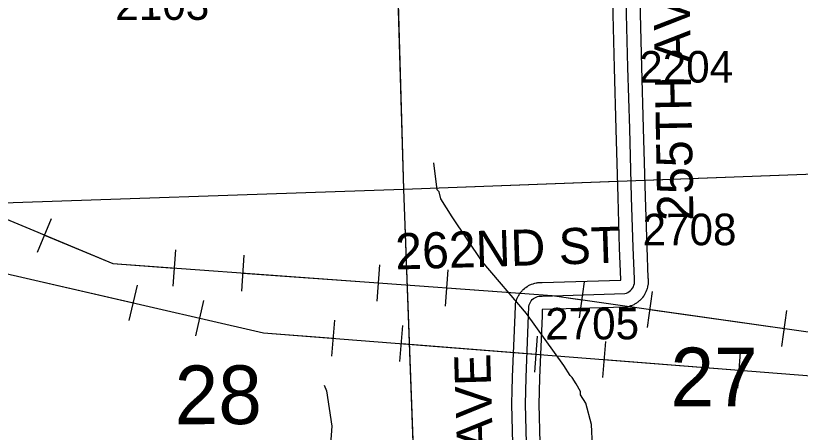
# Model space of a CAD drawing. Extents: x 128.7 to 185.5, y -21.4 to 12.6.
# Drawn here: x 148.442 to 150.182, y -11.798 to -10.875 of the extents above; entities that cross this region are included whole.
import ezdxf

# ---------------------------------------------------------------- set-up
doc = ezdxf.new("R2010")
doc.units = 0
for name, color, linetype in [('tdCoHydroRiver', 7, 'Continuous'), ('tdCoPipe', 7, 'Continuous'), ('tdCoSecRdNmbr', 7, 'Continuous'), ('tdCoSecRdTxt', 7, 'Continuous'), ('tdCoSecRteBand', 7, 'Continuous'), ('tdCoSecRteCL', 7, 'Continuous'), ('tdCoSectLine', 7, 'Continuous'), ('tdCoSectLinePart', 7, 'Continuous'), ('tdCoSectNmbr', 7, 'Continuous'), ('tdCoSurfGravel', 7, 'Continuous')]:
    doc.layers.add(name, color=color, linetype=linetype)

msp = doc.modelspace()

# ---------------------------------------------------------------- linework, layer by layer
at = {"layer": 'tdCoHydroRiver'}
for points in [[(149.7211, -11.8278), (149.7195, -11.7805), (149.7069, -11.7336), (149.6952, -11.715), (149.6949, -11.7072), (149.6849, -11.6901), (149.6765, -11.6762), (149.6716, -11.6717), (149.6582, -11.65), (149.5754, -11.5345), (149.4767, -11.4195), (149.4102, -11.3207), (149.3851, -11.2806), (149.3815, -11.2649), (149.3766, -11.2603), (149.3698, -11.2006)], [(149.1262, -11.6935), (149.1314, -11.7059), (149.1435, -11.7844), (149.1402, -11.824)]]:
    msp.add_lwpolyline(points, dxfattribs=at)
at = {"layer": 'tdCoPipe'}
for p, q in [((148.4907, -11.3984), (148.5217, -11.3241)), ((148.7915, -11.4742), (148.7974, -11.3938)), ((148.9433, -11.4852), (148.9491, -11.405)), ((149.2437, -11.507), (149.2495, -11.4266)), ((149.3954, -11.518), (149.4012, -11.4378)), ((149.6925, -11.5441), (149.7039, -11.4642)), ((148.694, -11.5501), (148.7119, -11.4718)), ((149.8431, -11.5654), (149.8545, -11.4858)), ((148.8417, -11.584), (148.8596, -11.5059)), ((150.1413, -11.6077), (150.1527, -11.5279)), ((149.1434, -11.6294), (149.1497, -11.5493)), ((149.2944, -11.6412), (149.3007, -11.5613)), ((149.5935, -11.6647), (149.5998, -11.5846)), ((149.7446, -11.6765), (149.7508, -11.5966)), ((150.0436, -11.7), (150.0499, -11.6199))]:
    msp.add_line(p, q, dxfattribs=at)
for points in [[(133.6945, 0.4089), (135.1153, -0.6342), (137.1324, -2.3792), (137.5288, -2.9528), (138.161, -3.328), (139.2218, -4.4833), (139.3397, -4.805), (140.8827, -6.1264), (141.2631, -6.6089), (142.2971, -8.0348), (142.3319, -8.2734), (143.9392, -9.367), (143.9927, -9.5975), (145.829, -10.533), (147.4283, -11.2406), (148.0149, -11.3532), (148.9915, -11.5772), (150.6773, -11.7094), (151.6631, -11.8649), (152.1578, -12.9549), (152.0489, -14.0003)], [(141.7836, -7.0033), (142.3273, -7.8596), (142.3925, -8.1335), (142.8785, -8.3933), (143.1849, -8.6984), (143.96, -9.2344), (144.0145, -9.2874), (144.0511, -9.4993), (144.1965, -9.5563), (144.4517, -9.5354), (144.51, -9.7346), (144.8087, -9.8976), (145.2095, -10.0919), (145.4764, -10.2643), (147.4123, -10.9894), (147.8261, -11.2583), (148.2617, -11.2593), (148.6573, -11.4241), (149.6319, -11.4948), (151.5237, -11.7631), (152.8427, -11.7734), (156.2861, -11.7117)], [(148.5062, -11.3611), (148.6573, -11.4241), (148.7945, -11.434)], [(148.4106, -11.4439), (148.703, -11.511)], [(148.9462, -11.445), (149.2466, -11.4668)], [(149.3983, -11.4778), (149.6319, -11.4948), (149.6982, -11.5042)], [(149.8488, -11.5255), (150.147, -11.5678)], [(148.8507, -11.5449), (148.9915, -11.5772), (149.1465, -11.5893)], [(149.2976, -11.6012), (149.5967, -11.6246)], [(149.7477, -11.6365), (150.0468, -11.6599)]]:
    msp.add_lwpolyline(points, dxfattribs=at)
at = {"layer": 'tdCoSecRteBand'}
for points in [[(149.545, -11.8224), (149.5427, -11.7359), (149.5427, -11.7351), (149.5427, -11.7343), (149.5435, -11.7062), (149.5442, -11.6755), (149.5442, -11.6752), (149.5442, -11.675), (149.5497, -11.5372), (149.5504, -11.5179), (149.5505, -11.5155), (149.551, -11.5131), (149.5517, -11.5097), (149.5521, -11.5078), (149.5527, -11.506), (149.5538, -11.5027), (149.5544, -11.5009), (149.5553, -11.4992), (149.5568, -11.4961), (149.5577, -11.4943), (149.5587, -11.4927), (149.5606, -11.4898), (149.5617, -11.4882), (149.563, -11.4868), (149.5652, -11.4842), (149.5665, -11.4827), (149.5679, -11.4814), (149.5705, -11.4791), (149.5719, -11.4778), (149.5735, -11.4768), (149.5764, -11.4748), (149.578, -11.4737), (149.5797, -11.4728), (149.5828, -11.4713), (149.5845, -11.4704), (149.5863, -11.4697), (149.5896, -11.4686), (149.5914, -11.4679), (149.5932, -11.4675), (149.5966, -11.4668), (149.5985, -11.4664), (149.6004, -11.4662), (149.6039, -11.4659), (149.6058, -11.4657), (149.6077, -11.4658), (149.6101, -11.4659), (149.7846, -11.4607), (149.7845, -11.4601), (149.7844, -11.4589), (149.7817, -11.3898), (149.7817, -11.3897), (149.7817, -11.3896), (149.7783, -11.2778), (149.7783, -11.2778), (149.7782, -11.2777), (149.7741, -11.1259), (149.7701, -10.99), (149.7701, -10.99), (149.7701, -10.9899), (149.7662, -10.8427)], [(149.8261, -10.8411), (149.8301, -10.9883), (149.834, -11.1241), (149.834, -11.1242), (149.834, -11.1242), (149.8382, -11.276), (149.8417, -11.3876), (149.8443, -11.4553), (149.8446, -11.4576), (149.8448, -11.4595), (149.8448, -11.4614), (149.8448, -11.465), (149.8448, -11.4668), (149.8446, -11.4687), (149.8441, -11.4722), (149.8438, -11.4741), (149.8434, -11.4759), (149.8425, -11.4794), (149.842, -11.4812), (149.8413, -11.4829), (149.84, -11.4862), (149.8393, -11.488), (149.8384, -11.4896), (149.8366, -11.4928), (149.8357, -11.4944), (149.8346, -11.4959), (149.8325, -11.4988), (149.8314, -11.5003), (149.8301, -11.5017), (149.8277, -11.5043), (149.8264, -11.5056), (149.8249, -11.5068), (149.8222, -11.5091), (149.8207, -11.5103), (149.8191, -11.5113), (149.8161, -11.5132), (149.8145, -11.5142), (149.8128, -11.515), (149.8096, -11.5165), (149.8079, -11.5173), (149.8061, -11.5179), (149.8027, -11.519), (149.7986, -11.5203), (149.7943, -11.5205), (149.6109, -11.5259), (149.6101, -11.5259), (149.6096, -11.5395), (149.6096, -11.5395), (149.6096, -11.5395), (149.6042, -11.6771), (149.6035, -11.7077), (149.6035, -11.7078), (149.6035, -11.7078), (149.6027, -11.7351), (149.6049, -11.8208)]]:
    msp.add_lwpolyline(points, dxfattribs=at)
at = {"layer": 'tdCoSecRteCL'}
msp.add_lwpolyline([(149.5749, -11.8217), (149.5727, -11.7351), (149.5735, -11.707), (149.5742, -11.6762), (149.5796, -11.5383), (149.5804, -11.5191), (149.5811, -11.5157), (149.5822, -11.5124), (149.5837, -11.5093), (149.5856, -11.5064), (149.5879, -11.5038), (149.5905, -11.5015), (149.5933, -11.4996), (149.5964, -11.498), (149.5997, -11.4968), (149.6031, -11.4961), (149.6065, -11.4958), (149.61, -11.4959), (149.7934, -11.4905), (149.7968, -11.4894), (149.8001, -11.4879), (149.8031, -11.486), (149.8058, -11.4837), (149.8083, -11.4811), (149.8104, -11.4782), (149.8121, -11.4751), (149.8134, -11.4718), (149.8143, -11.4683), (149.8148, -11.4648), (149.8148, -11.4612), (149.8144, -11.4577), (149.8117, -11.3886), (149.8082, -11.2769), (149.804, -11.125), (149.8001, -10.9891), (149.7962, -10.8419)], dxfattribs=at)
at = {"layer": 'tdCoSectLine'}
for points in [[(149.2733, -10.2563), (149.3021, -11.259)], [(149.3021, -11.259), (150.3134, -11.2212)], [(148.3054, -11.2929), (149.3021, -11.259)], [(149.3021, -11.259), (149.3393, -12.2617)]]:
    msp.add_lwpolyline(points, dxfattribs=at)
at = {"layer": 'tdCoSectLinePart'}
for points in [[(149.2885, -10.787), (149.3021, -11.259)], [(149.8368, -11.239), (150.3134, -11.2212)], [(149.3021, -11.259), (149.7769, -11.2413)], [(148.3054, -11.2929), (149.3021, -11.259)], [(149.3021, -11.259), (149.3382, -12.2318)]]:
    msp.add_lwpolyline(points, dxfattribs=at)
at = {"layer": 'tdCoSurfGravel'}
for points in [[(149.8083, -11.4811), (149.8104, -11.4782), (149.8121, -11.4751), (149.8134, -11.4718), (149.8143, -11.4683), (149.8148, -11.4648), (149.8148, -11.4612), (149.8144, -11.4577), (149.8117, -11.3886), (149.8082, -11.2769), (149.804, -11.125), (149.8001, -10.9891), (149.7962, -10.8419), (149.7931, -10.737)], [(149.5811, -11.5157), (149.5822, -11.5124), (149.5837, -11.5093), (149.5856, -11.5064), (149.5879, -11.5038), (149.5905, -11.5015), (149.5933, -11.4996), (149.5964, -11.498), (149.5997, -11.4968), (149.6031, -11.4961), (149.6065, -11.4958), (149.61, -11.4959), (149.7934, -11.4905), (149.7968, -11.4894), (149.8001, -11.4879), (149.8031, -11.486), (149.8058, -11.4837), (149.8083, -11.4811)], [(149.5894, -12.2519), (149.5863, -12.1677), (149.5836, -12.0863), (149.5789, -11.9467), (149.5749, -11.8217), (149.5727, -11.7351), (149.5735, -11.707), (149.5742, -11.6762), (149.5796, -11.5383), (149.5804, -11.5191), (149.5811, -11.5157)]]:
    msp.add_lwpolyline(points, dxfattribs=at)

# ---------------------------------------------------------------- texts
at = {"layer": 'tdCoSecRdNmbr'}
for s, rotation, p in [('2103', 0.1127, (148.6631, -10.8842)), ('2204', 0.1135, (149.8252, -11.0231)), ('2708', 0.1133, (149.8326, -11.3836)), ('2705', 0.1136, (149.6166, -11.5922))]:
    msp.add_text(s, height=0.07, rotation=rotation, dxfattribs=at).set_placement(p)
at = {"layer": 'tdCoSecRdTxt'}
for s, rotation, p in [('255TH AVE', 91, (149.9455, -11.3287)), ('262ND ST', 1.7674, (149.2851, -11.4372)), ('252ND AVE', 91.7674, (149.5121, -12.1989))]:
    msp.add_text(s, height=0.08, rotation=rotation, dxfattribs=at).set_placement(p)
at = {"layer": 'tdCoSectNmbr'}
for s, rotation, p in [('27', 0.1134, (149.8946, -11.7403)), ('28', 0.1127, (148.7948, -11.7799))]:
    msp.add_text(s, height=0.13, rotation=rotation, dxfattribs=at).set_placement(p)

doc.saveas('drawing.dxf')
